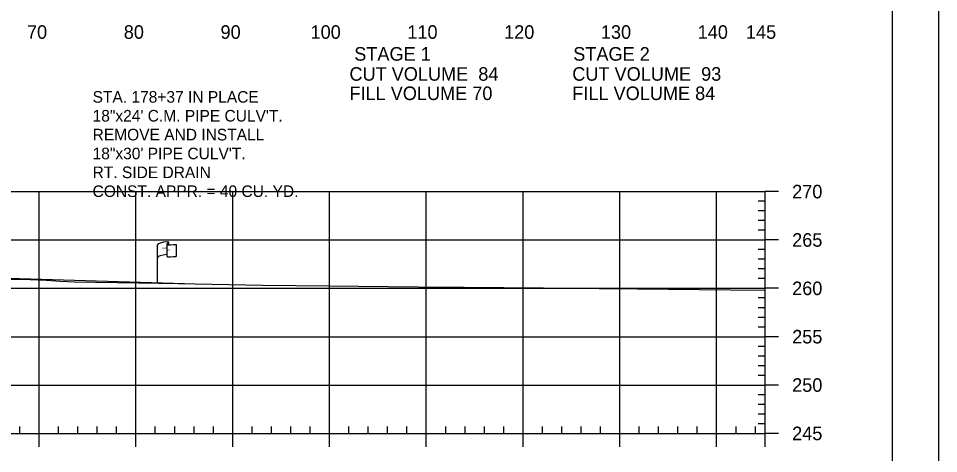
# Model space of a CAD drawing. Extents: x 1365647 to 1367999, y 387113 to 400173.
# Drawn here: x 1365961.9 to 1366057, y 387907.3 to 387952.3 of the extents above; entities that cross this region are included whole.
import ezdxf

# ---------------------------------------------------------------- set-up
doc = ezdxf.new("R2010")
doc.units = 0
for name, color, linetype in [('E_Existing ROW', 7, 'Continuous'), ('R_Axis', 7, 'Continuous'), ('R_Axis Annot', 7, 'Continuous'), ('R_Border', 7, 'Continuous'), ('R_Draft', 7, 'Continuous'), ('R_Drive', 7, 'Continuous'), ('R_Exist Surface', 7, 'Continuous'), ('R_Grid', 7, 'Continuous'), ('R_No Plot', 7, 'Continuous')]:
    doc.layers.add(name, color=color, linetype=linetype)

msp = doc.modelspace()

# ---------------------------------------------------------------- linework, layer by layer
at = {"layer": 'E_Existing ROW'}
for p, q in [((1365976.303, 387924.932), (1365976.303, 387928.882)), ((1365977.298, 387928.977), (1365977.298, 387928.963)), ((1365977.298, 387928.963), (1365977.298, 387927.737)), ((1365977.466, 387929.133), (1365977.466, 387928.893)), ((1365978.233, 387928.939), (1365978.233, 387927.699))]:
    msp.add_line(p, q, dxfattribs=at)
for centre, radius, start, end in [((1365977.376, 387928.977), 0.078, 88.6458, 274.28284), ((1365977.387, 387929.133), 0.0783, 263.07118, 93.95638), ((1365977.376, 387927.737), 0.0783, 180, 273.95638)]:
    msp.add_arc(centre, radius, start, end, dxfattribs=at)
for centre, major_axis, ratio, start_param, end_param in [((1365977.885, 387928.926), (-1.582, -0.043), 0.19887, 5.030368, 6.283185), ((1365978.592, 387929.041), (-1.227, -0.134), 0.052933, 0.159456, 1.268315), ((1365977.879, 387927.608), (-1.582, -0.043), 0.19887, 5.083035, 6.194897), ((1365978.592, 387927.801), (-1.227, -0.134), 0.052933, 0.159456, 1.268315)]:
    msp.add_ellipse(centre, major_axis=major_axis, ratio=ratio, start_param=start_param, end_param=end_param, dxfattribs=at)
at = {"layer": 'R_Axis'}
for p, q in [((1366039.095, 387909.393), (1366039.095, 387934.393)), ((1366040.495, 387934.393), (1366039.095, 387934.393)), ((1366039.095, 387933.393), (1366038.395, 387933.393)), ((1366039.095, 387932.393), (1366038.395, 387932.393)), ((1366039.095, 387931.393), (1366038.395, 387931.393)), ((1366039.095, 387930.393), (1366038.395, 387930.393)), ((1366040.495, 387929.393), (1366039.095, 387929.393)), ((1366039.095, 387928.393), (1366038.395, 387928.393)), ((1366039.095, 387927.393), (1366038.395, 387927.393)), ((1366039.095, 387926.393), (1366038.395, 387926.393)), ((1366039.095, 387925.393), (1366038.395, 387925.393)), ((1366040.495, 387924.393), (1366039.095, 387924.393)), ((1366039.095, 387923.393), (1366038.395, 387923.393)), ((1366039.095, 387922.393), (1366038.395, 387922.393)), ((1366039.095, 387921.393), (1366038.395, 387921.393)), ((1366039.095, 387920.393), (1366038.395, 387920.393)), ((1366040.495, 387919.393), (1366039.095, 387919.393)), ((1366039.095, 387918.393), (1366038.395, 387918.393)), ((1366039.095, 387917.393), (1366038.395, 387917.393)), ((1366039.095, 387916.393), (1366038.395, 387916.393)), ((1366039.095, 387915.393), (1366038.395, 387915.393)), ((1366040.495, 387914.393), (1366039.095, 387914.393)), ((1366039.095, 387913.393), (1366038.395, 387913.393)), ((1366039.095, 387912.393), (1366038.395, 387912.393)), ((1366039.095, 387911.393), (1366038.395, 387911.393)), ((1366039.095, 387910.393), (1366038.395, 387910.393)), ((1365749.095, 387909.393), (1366039.095, 387909.393)), ((1365962.095, 387909.393), (1365962.095, 387910.093)), ((1365964.095, 387907.993), (1365964.095, 387909.393)), ((1365966.095, 387909.393), (1365966.095, 387910.093)), ((1365968.095, 387909.393), (1365968.095, 387910.093)), ((1365970.095, 387909.393), (1365970.095, 387910.093)), ((1365972.095, 387909.393), (1365972.095, 387910.093)), ((1365974.095, 387907.993), (1365974.095, 387909.393)), ((1365976.095, 387909.393), (1365976.095, 387910.093)), ((1365978.095, 387909.393), (1365978.095, 387910.093)), ((1365980.095, 387909.393), (1365980.095, 387910.093)), ((1365982.095, 387909.393), (1365982.095, 387910.093)), ((1365984.095, 387907.993), (1365984.095, 387909.393)), ((1365986.095, 387909.393), (1365986.095, 387910.093)), ((1365988.095, 387909.393), (1365988.095, 387910.093)), ((1365990.095, 387909.393), (1365990.095, 387910.093)), ((1365992.095, 387909.393), (1365992.095, 387910.093)), ((1365994.095, 387907.993), (1365994.095, 387909.393)), ((1365996.095, 387909.393), (1365996.095, 387910.093)), ((1365998.095, 387909.393), (1365998.095, 387910.093)), ((1366000.095, 387909.393), (1366000.095, 387910.093)), ((1366002.095, 387909.393), (1366002.095, 387910.093)), ((1366004.095, 387907.993), (1366004.095, 387909.393)), ((1366006.095, 387909.393), (1366006.095, 387910.093)), ((1366008.095, 387909.393), (1366008.095, 387910.093)), ((1366010.095, 387909.393), (1366010.095, 387910.093)), ((1366012.095, 387909.393), (1366012.095, 387910.093)), ((1366014.095, 387907.993), (1366014.095, 387909.393)), ((1366016.095, 387909.393), (1366016.095, 387910.093)), ((1366018.095, 387909.393), (1366018.095, 387910.093)), ((1366020.095, 387909.393), (1366020.095, 387910.093)), ((1366022.095, 387909.393), (1366022.095, 387910.093)), ((1366024.095, 387907.993), (1366024.095, 387909.393)), ((1366026.095, 387909.393), (1366026.095, 387910.093)), ((1366028.095, 387909.393), (1366028.095, 387910.093)), ((1366030.095, 387909.393), (1366030.095, 387910.093)), ((1366032.095, 387909.393), (1366032.095, 387910.093)), ((1366034.095, 387907.993), (1366034.095, 387909.393)), ((1366036.095, 387909.393), (1366036.095, 387910.093)), ((1366038.095, 387909.393), (1366038.095, 387910.093)), ((1366039.095, 387907.993), (1366039.095, 387909.393)), ((1366040.495, 387909.393), (1366039.095, 387909.393))]:
    msp.add_line(p, q, dxfattribs=at)
at = {"layer": 'R_Border'}
msp.add_line((1366052.275, 387803.393), (1366052.275, 388008.853), dxfattribs=at)
at = {"layer": 'R_Drive'}
msp.add_line((1365938.56, 387926.128), (1365979.095, 387924.894), dxfattribs=at)
at = {"layer": 'R_Exist Surface'}
msp.add_lwpolyline([(1365957.849, 387925.34), (1365963.175, 387925.29), (1365964.811, 387925.241), (1365966.286, 387925.149), (1365967.702, 387925.079), (1365974.369, 387924.954), (1365978.452, 387924.906), (1365987.216, 387924.736), (1365993.974, 387924.642), (1366006.338, 387924.526), (1366008.016, 387924.517), (1366020.311, 387924.393), (1366021.964, 387924.376), (1366022.725, 387924.368), (1366035.533, 387924.231), (1366039.095, 387924.19)], dxfattribs=at)
at = {"layer": 'R_Grid'}
for p, q in [((1365749.095, 387934.393), (1366039.095, 387934.393)), ((1365964.095, 387909.393), (1365964.095, 387934.393)), ((1365974.095, 387909.393), (1365974.095, 387934.393)), ((1365984.095, 387909.393), (1365984.095, 387934.393)), ((1365994.095, 387909.393), (1365994.095, 387934.393)), ((1366004.095, 387909.393), (1366004.095, 387934.393)), ((1366014.095, 387909.393), (1366014.095, 387934.393)), ((1366024.095, 387909.393), (1366024.095, 387934.393)), ((1366034.095, 387909.393), (1366034.095, 387934.393)), ((1366039.095, 387909.393), (1366039.095, 387934.393)), ((1365749.095, 387929.393), (1366039.095, 387929.393)), ((1365749.095, 387924.393), (1366039.095, 387924.393)), ((1365749.095, 387919.393), (1366039.095, 387919.393)), ((1365749.095, 387914.393), (1366039.095, 387914.393)), ((1365749.095, 387909.393), (1366039.095, 387909.393))]:
    msp.add_line(p, q, dxfattribs=at)
at = {"layer": 'R_No Plot'}
msp.add_lwpolyline([(1365723.687, 388012.747), (1366057.027, 388012.747), (1366057.027, 387799.41), (1365723.687, 387799.41)], close=True, dxfattribs=at)

# ---------------------------------------------------------------- texts
at = {"layer": 'E_Existing ROW'}
for s, height, rotation, p in [('R ', 0.2, 9.98841, (1365976.822, 387928.384)), (' O', 0.2, 9.98841, (1365976.968, 387928.429)), ('W', 0.2, 351.17882, (1365977.298, 387928.26)), ('DWB 11-9-07', 0.001, 90, (1365977.465, 387928.893)), ('DWB 11-9-07', 0.001, 5.07169, (1365978.223, 387927.699)), ('DWB 11-9-07', 0.001, 90, (1365976.302, 387924.932))]:
    msp.add_text(s, height=height, rotation=rotation, dxfattribs=at).set_placement(p)
at = {"layer": 'R_Axis Annot'}
for s, p in [('70', (1365962.833, 387950.193)), ('80', (1365972.833, 387950.193)), ('90', (1365982.833, 387950.193)), ('100', (1365992.133, 387950.193)), ('110', (1366002.133, 387950.193)), ('120', (1366012.133, 387950.193)), ('130', (1366022.133, 387950.193)), ('140', (1366032.133, 387950.193)), ('145', (1366037.121, 387950.193)), ('STAGE 1', (1365996.648, 387947.931)), ('STAGE 2', (1366019.277, 387947.931)), ('CUT VOLUME  84', (1365996.152, 387945.859)), ('CUT VOLUME  93', (1366019.178, 387945.859)), ('FILL VOLUME 70', (1365996.152, 387943.859)), ('FILL VOLUME 84', (1366019.178, 387943.859)), ('270', (1366041.895, 387933.693)), ('265', (1366041.895, 387928.693)), ('260', (1366041.895, 387923.693)), ('255', (1366041.895, 387918.693)), ('250', (1366041.895, 387913.693)), ('245', (1366041.895, 387908.693))]:
    msp.add_text(s, height=1.4, dxfattribs=at).set_placement(p)
at = {"layer": 'R_Draft'}
for s, p in [('STA. 178+37 IN PLACE', (1365969.613, 387943.586)), ('18"x24\' C.M. PIPE CULV\'T.', (1365969.613, 387941.636)), ('REMOVE AND INSTALL ', (1365969.613, 387939.686)), ('18"x30\' PIPE CULV\'T.', (1365969.613, 387937.736)), ('RT. SIDE DRAIN', (1365969.613, 387935.786)), ('CONST. APPR. = 40 CU. YD.', (1365969.613, 387933.836))]:
    msp.add_text(s, height=1.2, rotation=360, dxfattribs=at).set_placement(p)

doc.saveas('drawing.dxf')
